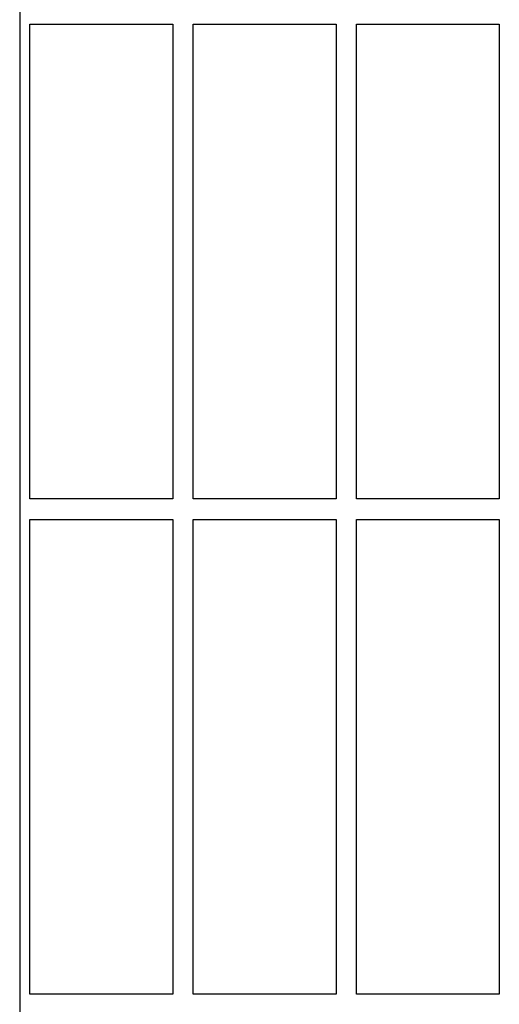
# Model space of a CAD drawing. Header units: inches. Extents: x 24 to 1128, y -69 to 748.
# Tile 645 of 656: x 749 to 752, y 641 to 647. Entities that reach past the tile are written whole.
import ezdxf

# ---------------------------------------------------------------- set-up
doc = ezdxf.new("R2010")
doc.units = ezdxf.units.IN
doc.header["$LTSCALE"] = 32
doc.header["$MEASUREMENT"] = 0
doc.layers.add('Visible (ANSI)', color=7, linetype='Continuous', lineweight=30)

msp = doc.modelspace()

# ---------------------------------------------------------------- linework, layer by layer
at = {"layer": 'Visible (ANSI)'}
for p, q in [((749.11063, 649.33853), (749.11063, 634.59634)), ((749.17313, 643.86978), (749.17313, 646.77603)), ((749.17313, 646.77603), (750.04813, 646.77603)), ((750.04813, 646.77603), (750.04813, 643.86978)), ((750.17313, 643.86978), (750.17313, 646.77603)), ((750.17313, 646.77603), (751.04813, 646.77603)), ((751.04813, 646.77603), (751.04813, 643.86978)), ((751.17313, 643.86978), (751.17313, 646.77603)), ((751.17313, 646.77603), (752.04813, 646.77603)), ((752.04813, 646.77603), (752.04813, 643.86978)), ((750.04813, 643.86978), (749.17313, 643.86978)), ((751.04813, 643.86978), (750.17313, 643.86978)), ((752.04813, 643.86978), (751.17313, 643.86978)), ((749.17313, 640.83853), (749.17313, 643.74478)), ((749.17313, 643.74478), (750.04813, 643.74478)), ((750.04813, 643.74478), (750.04813, 640.83853)), ((750.17313, 640.83853), (750.17313, 643.74478)), ((750.17313, 643.74478), (751.04813, 643.74478)), ((751.04813, 643.74478), (751.04813, 640.83853)), ((751.17313, 640.83853), (751.17313, 643.74478)), ((751.17313, 643.74478), (752.04813, 643.74478)), ((752.04813, 643.74478), (752.04813, 640.83853)), ((750.04813, 640.83853), (749.17313, 640.83853)), ((751.04813, 640.83853), (750.17313, 640.83853)), ((752.04813, 640.83853), (751.17313, 640.83853))]:
    msp.add_line(p, q, dxfattribs=at)

doc.saveas('drawing.dxf')
